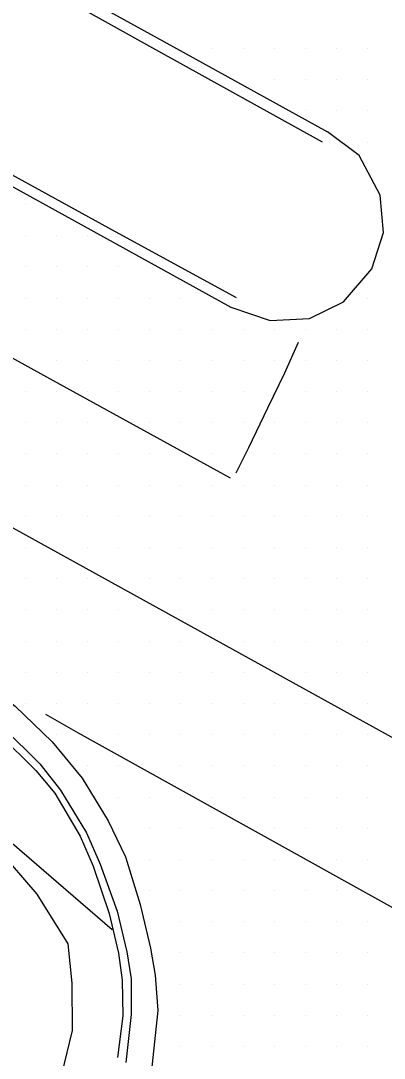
# Model space of a CAD drawing. Extents: x 1762120 to 1766775, y 709485 to 712965.
# Drawn here: x 1765743.4 to 1765772.6, y 710245.3 to 710328.5 of the extents above; entities that cross this region are included whole.
import ezdxf

# ---------------------------------------------------------------- set-up
doc = ezdxf.new("R2010")
doc.units = 0
for name, color, linetype in [('Exist DTM Drainline', 7, 'Continuous'), ('Exist DTM Scan Elevation Point', 7, 'Continuous'), ('Exist Roads Concrete Median Barrier', 7, 'Continuous'), ('Exist Roads Curbs', 7, 'Continuous'), ('Exist Roads EOP', 7, 'Continuous'), ('Exist Roads EOT', 7, 'Continuous'), ('PH Exist DTM Breakline', 7, 'Continuous')]:
    doc.layers.add(name, color=color, linetype=linetype)

msp = doc.modelspace()

# ---------------------------------------------------------------- linework, layer by layer
at = {"layer": 'Exist DTM Drainline'}
msp.add_lwpolyline([(1765684.966, 710303.298), (1765691.977, 710299.66), (1765695.484, 710297.732), (1765703.177, 710293.501), (1765716.028, 710286.515), (1765729.211, 710279.34), (1765740.162, 710273.106), (1765741.981, 710271.816), (1765744.936, 710268.914), (1765746.605, 710266.803), (1765748.67, 710263.374), (1765749.781, 710260.863), (1765751.133, 710257.09), (1765751.912, 710253.839), (1765752.256, 710251.682), (1765752.276, 710248.818), (1765751.83, 710244.962)], dxfattribs=at)
at = {"layer": 'Exist DTM Scan Elevation Point'}
for p, q in [((1765758.75, 710326.25), (1765758.75, 710326.25)), ((1765761.25, 710326.25), (1765761.25, 710326.25)), ((1765763.75, 710326.25), (1765763.75, 710326.25)), ((1765766.25, 710326.25), (1765766.25, 710326.25)), ((1765768.75, 710326.25), (1765768.75, 710326.25)), ((1765771.25, 710326.25), (1765771.25, 710326.25)), ((1765763.75, 710323.75), (1765763.75, 710323.75)), ((1765766.25, 710323.75), (1765766.25, 710323.75)), ((1765768.75, 710323.75), (1765768.75, 710323.75)), ((1765771.25, 710323.75), (1765771.25, 710323.75)), ((1765766.25, 710321.25), (1765766.25, 710321.25)), ((1765768.75, 710321.25), (1765768.75, 710321.25)), ((1765771.25, 710321.25), (1765771.25, 710321.25)), ((1765771.25, 710318.75), (1765771.25, 710318.75)), ((1765743.75, 710313.75), (1765743.75, 710313.75)), ((1765743.75, 710311.25), (1765743.75, 710311.25)), ((1765746.25, 710311.25), (1765746.25, 710311.25)), ((1765748.75, 710311.25), (1765748.75, 710311.25)), ((1765743.75, 710308.75), (1765743.75, 710308.75)), ((1765746.25, 710308.75), (1765746.25, 710308.75)), ((1765748.75, 710308.75), (1765748.75, 710308.75)), ((1765751.25, 710308.75), (1765751.25, 710308.75)), ((1765743.75, 710306.25), (1765743.75, 710306.25)), ((1765746.25, 710306.25), (1765746.25, 710306.25)), ((1765748.75, 710306.25), (1765748.75, 710306.25)), ((1765751.25, 710306.25), (1765751.25, 710306.25)), ((1765753.75, 710306.25), (1765753.75, 710306.25)), ((1765756.25, 710306.25), (1765756.25, 710306.25)), ((1765771.25, 710306.25), (1765771.25, 710306.25)), ((1765743.75, 710303.75), (1765743.75, 710303.75)), ((1765746.25, 710303.75), (1765746.25, 710303.75)), ((1765748.75, 710303.75), (1765748.75, 710303.75)), ((1765751.25, 710303.75), (1765751.25, 710303.75)), ((1765753.75, 710303.75), (1765753.75, 710303.75)), ((1765756.25, 710303.75), (1765756.25, 710303.75)), ((1765758.75, 710303.75), (1765758.75, 710303.75)), ((1765761.25, 710303.75), (1765761.25, 710303.75)), ((1765763.75, 710303.75), (1765763.75, 710303.75)), ((1765766.25, 710303.75), (1765766.25, 710303.75)), ((1765768.75, 710303.75), (1765768.75, 710303.75)), ((1765771.25, 710303.75), (1765771.25, 710303.75)), ((1765746.25, 710301.25), (1765746.25, 710301.25)), ((1765748.75, 710301.25), (1765748.75, 710301.25)), ((1765751.25, 710301.25), (1765751.25, 710301.25)), ((1765753.75, 710301.25), (1765753.75, 710301.25)), ((1765756.25, 710301.25), (1765756.25, 710301.25)), ((1765758.75, 710301.25), (1765758.75, 710301.25)), ((1765761.25, 710301.25), (1765761.25, 710301.25)), ((1765763.75, 710301.25), (1765763.75, 710301.25)), ((1765766.25, 710301.25), (1765766.25, 710301.25)), ((1765768.75, 710301.25), (1765768.75, 710301.25)), ((1765771.25, 710301.25), (1765771.25, 710301.25)), ((1765743.75, 710298.75), (1765743.75, 710298.75)), ((1765746.25, 710298.75), (1765746.25, 710298.75)), ((1765748.75, 710298.75), (1765748.75, 710298.75)), ((1765751.25, 710298.75), (1765751.25, 710298.75)), ((1765753.75, 710298.75), (1765753.75, 710298.75)), ((1765756.25, 710298.75), (1765756.25, 710298.75)), ((1765758.75, 710298.75), (1765758.75, 710298.75)), ((1765761.25, 710298.75), (1765761.25, 710298.75)), ((1765766.25, 710298.75), (1765766.25, 710298.75)), ((1765768.75, 710298.75), (1765768.75, 710298.75)), ((1765771.25, 710298.75), (1765771.25, 710298.75)), ((1765743.75, 710296.25), (1765743.75, 710296.25)), ((1765746.25, 710296.25), (1765746.25, 710296.25)), ((1765748.75, 710296.25), (1765748.75, 710296.25)), ((1765753.75, 710296.25), (1765753.75, 710296.25)), ((1765756.25, 710296.25), (1765756.25, 710296.25)), ((1765758.75, 710296.25), (1765758.75, 710296.25)), ((1765761.25, 710296.25), (1765761.25, 710296.25)), ((1765763.75, 710296.25), (1765763.75, 710296.25)), ((1765766.25, 710296.25), (1765766.25, 710296.25)), ((1765768.75, 710296.25), (1765768.75, 710296.25)), ((1765771.25, 710296.25), (1765771.25, 710296.25)), ((1765743.75, 710293.75), (1765743.75, 710293.75)), ((1765746.25, 710293.75), (1765746.25, 710293.75)), ((1765748.75, 710293.75), (1765748.75, 710293.75)), ((1765751.25, 710293.75), (1765751.25, 710293.75)), ((1765753.75, 710293.75), (1765753.75, 710293.75)), ((1765758.75, 710293.75), (1765758.75, 710293.75)), ((1765763.75, 710293.75), (1765763.75, 710293.75)), ((1765766.25, 710293.75), (1765766.25, 710293.75)), ((1765768.75, 710293.75), (1765768.75, 710293.75)), ((1765771.25, 710293.75), (1765771.25, 710293.75)), ((1765743.75, 710291.25), (1765743.75, 710291.25)), ((1765746.25, 710291.25), (1765746.25, 710291.25)), ((1765748.75, 710291.25), (1765748.75, 710291.25)), ((1765751.25, 710291.25), (1765751.25, 710291.25)), ((1765753.75, 710291.25), (1765753.75, 710291.25)), ((1765756.25, 710291.25), (1765756.25, 710291.25)), ((1765758.75, 710291.25), (1765758.75, 710291.25)), ((1765761.25, 710291.25), (1765761.25, 710291.25)), ((1765763.75, 710291.25), (1765763.75, 710291.25)), ((1765766.25, 710291.25), (1765766.25, 710291.25)), ((1765768.75, 710291.25), (1765768.75, 710291.25)), ((1765771.25, 710291.25), (1765771.25, 710291.25)), ((1765743.75, 710288.75), (1765743.75, 710288.75)), ((1765746.25, 710288.75), (1765746.25, 710288.75)), ((1765748.75, 710288.75), (1765748.75, 710288.75)), ((1765751.25, 710288.75), (1765751.25, 710288.75)), ((1765753.75, 710288.75), (1765753.75, 710288.75)), ((1765756.25, 710288.75), (1765756.25, 710288.75)), ((1765758.75, 710288.75), (1765758.75, 710288.75)), ((1765761.25, 710288.75), (1765761.25, 710288.75)), ((1765763.75, 710288.75), (1765763.75, 710288.75)), ((1765766.25, 710288.75), (1765766.25, 710288.75)), ((1765768.75, 710288.75), (1765768.75, 710288.75)), ((1765771.25, 710288.75), (1765771.25, 710288.75)), ((1765743.75, 710286.25), (1765743.75, 710286.25)), ((1765748.75, 710286.25), (1765748.75, 710286.25)), ((1765751.25, 710286.25), (1765751.25, 710286.25)), ((1765753.75, 710286.25), (1765753.75, 710286.25)), ((1765756.25, 710286.25), (1765756.25, 710286.25)), ((1765758.75, 710286.25), (1765758.75, 710286.25)), ((1765761.25, 710286.25), (1765761.25, 710286.25)), ((1765763.75, 710286.25), (1765763.75, 710286.25)), ((1765766.25, 710286.25), (1765766.25, 710286.25)), ((1765768.75, 710286.25), (1765768.75, 710286.25)), ((1765771.25, 710286.25), (1765771.25, 710286.25)), ((1765743.75, 710283.75), (1765743.75, 710283.75)), ((1765746.25, 710283.75), (1765746.25, 710283.75)), ((1765748.75, 710283.75), (1765748.75, 710283.75)), ((1765751.25, 710283.75), (1765751.25, 710283.75)), ((1765753.75, 710283.75), (1765753.75, 710283.75)), ((1765756.25, 710283.75), (1765756.25, 710283.75)), ((1765758.75, 710283.75), (1765758.75, 710283.75)), ((1765761.25, 710283.75), (1765761.25, 710283.75)), ((1765763.75, 710283.75), (1765763.75, 710283.75)), ((1765766.25, 710283.75), (1765766.25, 710283.75)), ((1765768.75, 710283.75), (1765768.75, 710283.75)), ((1765771.25, 710283.75), (1765771.25, 710283.75)), ((1765743.75, 710281.25), (1765743.75, 710281.25)), ((1765746.25, 710281.25), (1765746.25, 710281.25)), ((1765748.75, 710281.25), (1765748.75, 710281.25)), ((1765751.25, 710281.25), (1765751.25, 710281.25)), ((1765756.25, 710281.25), (1765756.25, 710281.25)), ((1765758.75, 710281.25), (1765758.75, 710281.25)), ((1765761.25, 710281.25), (1765761.25, 710281.25)), ((1765763.75, 710281.25), (1765763.75, 710281.25)), ((1765766.25, 710281.25), (1765766.25, 710281.25)), ((1765768.75, 710281.25), (1765768.75, 710281.25)), ((1765771.25, 710281.25), (1765771.25, 710281.25)), ((1765743.75, 710278.75), (1765743.75, 710278.75)), ((1765746.25, 710278.75), (1765746.25, 710278.75)), ((1765748.75, 710278.75), (1765748.75, 710278.75)), ((1765751.25, 710278.75), (1765751.25, 710278.75)), ((1765753.75, 710278.75), (1765753.75, 710278.75)), ((1765756.25, 710278.75), (1765756.25, 710278.75)), ((1765761.25, 710278.75), (1765761.25, 710278.75)), ((1765763.75, 710278.75), (1765763.75, 710278.75)), ((1765766.25, 710278.75), (1765766.25, 710278.75)), ((1765768.75, 710278.75), (1765768.75, 710278.75)), ((1765771.25, 710278.75), (1765771.25, 710278.75)), ((1765743.75, 710276.25), (1765743.75, 710276.25)), ((1765746.25, 710276.25), (1765746.25, 710276.25)), ((1765748.75, 710276.25), (1765748.75, 710276.25)), ((1765751.25, 710276.25), (1765751.25, 710276.25)), ((1765753.75, 710276.25), (1765753.75, 710276.25)), ((1765756.25, 710276.25), (1765756.25, 710276.25)), ((1765758.75, 710276.25), (1765758.75, 710276.25)), ((1765761.25, 710276.25), (1765761.25, 710276.25)), ((1765766.25, 710276.25), (1765766.25, 710276.25)), ((1765768.75, 710276.25), (1765768.75, 710276.25)), ((1765771.25, 710276.25), (1765771.25, 710276.25)), ((1765743.75, 710273.75), (1765743.75, 710273.75)), ((1765746.25, 710273.75), (1765746.25, 710273.75)), ((1765748.75, 710273.75), (1765748.75, 710273.75)), ((1765751.25, 710273.75), (1765751.25, 710273.75)), ((1765753.75, 710273.75), (1765753.75, 710273.75)), ((1765756.25, 710273.75), (1765756.25, 710273.75)), ((1765758.75, 710273.75), (1765758.75, 710273.75)), ((1765761.25, 710273.75), (1765761.25, 710273.75)), ((1765763.75, 710273.75), (1765763.75, 710273.75)), ((1765766.25, 710273.75), (1765766.25, 710273.75)), ((1765771.25, 710273.75), (1765771.25, 710273.75)), ((1765746.25, 710271.25), (1765746.25, 710271.25)), ((1765751.25, 710271.25), (1765751.25, 710271.25)), ((1765753.75, 710271.25), (1765753.75, 710271.25)), ((1765756.25, 710271.25), (1765756.25, 710271.25)), ((1765758.75, 710271.25), (1765758.75, 710271.25)), ((1765761.25, 710271.25), (1765761.25, 710271.25)), ((1765763.75, 710271.25), (1765763.75, 710271.25)), ((1765766.25, 710271.25), (1765766.25, 710271.25)), ((1765768.75, 710271.25), (1765768.75, 710271.25)), ((1765771.25, 710271.25), (1765771.25, 710271.25)), ((1765748.75, 710268.75), (1765748.75, 710268.75)), ((1765751.25, 710268.75), (1765751.25, 710268.75)), ((1765756.25, 710268.75), (1765756.25, 710268.75)), ((1765758.75, 710268.75), (1765758.75, 710268.75)), ((1765761.25, 710268.75), (1765761.25, 710268.75)), ((1765763.75, 710268.75), (1765763.75, 710268.75)), ((1765766.25, 710268.75), (1765766.25, 710268.75)), ((1765768.75, 710268.75), (1765768.75, 710268.75)), ((1765771.25, 710268.75), (1765771.25, 710268.75)), ((1765751.25, 710266.25), (1765751.25, 710266.25)), ((1765753.75, 710266.25), (1765753.75, 710266.25)), ((1765756.25, 710266.25), (1765756.25, 710266.25)), ((1765758.75, 710266.25), (1765758.75, 710266.25)), ((1765761.25, 710266.25), (1765761.25, 710266.25)), ((1765763.75, 710266.25), (1765763.75, 710266.25)), ((1765766.25, 710266.25), (1765766.25, 710266.25)), ((1765768.75, 710266.25), (1765768.75, 710266.25)), ((1765771.25, 710266.25), (1765771.25, 710266.25)), ((1765751.25, 710263.75), (1765751.25, 710263.75)), ((1765753.75, 710263.75), (1765753.75, 710263.75)), ((1765756.25, 710263.75), (1765756.25, 710263.75)), ((1765758.75, 710263.75), (1765758.75, 710263.75)), ((1765763.75, 710263.75), (1765763.75, 710263.75)), ((1765766.25, 710263.75), (1765766.25, 710263.75)), ((1765768.75, 710263.75), (1765768.75, 710263.75)), ((1765771.25, 710263.75), (1765771.25, 710263.75)), ((1765753.75, 710261.25), (1765753.75, 710261.25)), ((1765756.25, 710261.25), (1765756.25, 710261.25)), ((1765758.75, 710261.25), (1765758.75, 710261.25)), ((1765761.25, 710261.25), (1765761.25, 710261.25)), ((1765763.75, 710261.25), (1765763.75, 710261.25)), ((1765768.75, 710261.25), (1765768.75, 710261.25)), ((1765771.25, 710261.25), (1765771.25, 710261.25)), ((1765753.75, 710258.75), (1765753.75, 710258.75)), ((1765756.25, 710258.75), (1765756.25, 710258.75)), ((1765758.75, 710258.75), (1765758.75, 710258.75)), ((1765761.25, 710258.75), (1765761.25, 710258.75)), ((1765763.75, 710258.75), (1765763.75, 710258.75)), ((1765766.25, 710258.75), (1765766.25, 710258.75)), ((1765768.75, 710258.75), (1765768.75, 710258.75)), ((1765756.25, 710256.25), (1765756.25, 710256.25)), ((1765758.75, 710256.25), (1765758.75, 710256.25)), ((1765761.25, 710256.25), (1765761.25, 710256.25)), ((1765763.75, 710256.25), (1765763.75, 710256.25)), ((1765766.25, 710256.25), (1765766.25, 710256.25)), ((1765768.75, 710256.25), (1765768.75, 710256.25)), ((1765771.25, 710256.25), (1765771.25, 710256.25)), ((1765756.25, 710253.75), (1765756.25, 710253.75)), ((1765758.75, 710253.75), (1765758.75, 710253.75)), ((1765761.25, 710253.75), (1765761.25, 710253.75)), ((1765763.75, 710253.75), (1765763.75, 710253.75)), ((1765766.25, 710253.75), (1765766.25, 710253.75)), ((1765768.75, 710253.75), (1765768.75, 710253.75)), ((1765771.25, 710253.75), (1765771.25, 710253.75)), ((1765756.25, 710251.25), (1765756.25, 710251.25)), ((1765758.75, 710251.25), (1765758.75, 710251.25)), ((1765761.25, 710251.25), (1765761.25, 710251.25)), ((1765763.75, 710251.25), (1765763.75, 710251.25)), ((1765766.25, 710251.25), (1765766.25, 710251.25)), ((1765768.75, 710251.25), (1765768.75, 710251.25)), ((1765771.25, 710251.25), (1765771.25, 710251.25)), ((1765756.25, 710248.75), (1765756.25, 710248.75)), ((1765758.75, 710248.75), (1765758.75, 710248.75)), ((1765761.25, 710248.75), (1765761.25, 710248.75)), ((1765763.75, 710248.75), (1765763.75, 710248.75)), ((1765766.25, 710248.75), (1765766.25, 710248.75)), ((1765768.75, 710248.75), (1765768.75, 710248.75)), ((1765771.25, 710248.75), (1765771.25, 710248.75)), ((1765756.25, 710246.25), (1765756.25, 710246.25)), ((1765758.75, 710246.25), (1765758.75, 710246.25)), ((1765761.25, 710246.25), (1765761.25, 710246.25)), ((1765763.75, 710246.25), (1765763.75, 710246.25)), ((1765766.25, 710246.25), (1765766.25, 710246.25)), ((1765768.75, 710246.25), (1765768.75, 710246.25)), ((1765771.25, 710246.25), (1765771.25, 710246.25))]:
    msp.add_line(p, q, dxfattribs=at)
at = {"layer": 'Exist Roads Concrete Median Barrier'}
for points in [[(1765693.204, 710356.21), (1765707.174, 710350.747), (1765715.588, 710347.502), (1765728.215, 710340.579), (1765741.356, 710333.345), (1765754.457, 710326.039), (1765767.585, 710318.781)], [(1765688.035, 710341.815), (1765701.811, 710335.871), (1765715.602, 710329.969), (1765723.646, 710326.522), (1765737.276, 710319.096), (1765750.432, 710311.889), (1765760.702, 710306.293)]]:
    msp.add_lwpolyline(points, dxfattribs=at)
at = {"layer": 'Exist Roads Curbs'}
msp.add_lwpolyline([(1765684.665, 710302.716), (1765691.691, 710299.109), (1765695.223, 710297.228), (1765702.902, 710292.969), (1765715.691, 710285.952), (1765728.874, 710278.777), (1765739.873, 710272.601), (1765741.659, 710271.253), (1765744.626, 710268.373), (1765746.139, 710266.546), (1765748.182, 710263.105), (1765749.212, 710260.7), (1765750.488, 710256.911), (1765751.247, 710253.722), (1765751.551, 710251.558), (1765751.589, 710248.698), (1765751.18, 710245.363)], dxfattribs=at)
at = {"layer": 'Exist Roads EOP'}
for points in [[(1765693.505, 710356.991), (1765707.489, 710351.565), (1765715.878, 710348.253), (1765728.616, 710341.281), (1765741.755, 710334.043), (1765754.894, 710326.806), (1765768.029, 710319.562)], [(1765687.73, 710341.052), (1765701.516, 710335.138), (1765715.289, 710329.187), (1765723.332, 710325.739), (1765736.89, 710318.401), (1765750.031, 710311.168), (1765760.275, 710305.524), (1765763.426, 710304.453), (1765766.586, 710304.616), (1765769.316, 710305.949), (1765771.569, 710308.585), (1765772.503, 710311.497), (1765772.237, 710314.495), (1765770.55, 710317.671), (1765768.029, 710319.562)], [(1765685.825, 710305.02), (1765692.83, 710301.369), (1765696.383, 710299.532), (1765704.052, 710295.254), (1765717.028, 710288.207), (1765730.211, 710281.032), (1765741.166, 710274.882), (1765742.954, 710273.537), (1765745.936, 710270.684), (1765748.326, 710267.755), (1765750.406, 710264.335), (1765751.805, 710261.449), (1765752.988, 710257.628), (1765753.815, 710254.13), (1765754.198, 710251.978), (1765754.394, 710249.141), (1765753.866, 710244.101)]]:
    msp.add_lwpolyline(points, dxfattribs=at)
at = {"layer": 'Exist Roads EOT'}
for points in [[(1765760.237, 710291.805), (1765745.49, 710299.915), (1765721.334, 710313.227), (1765702.307, 710323.852), (1765693.923, 710328.678), (1765680.901, 710336.172), (1765668.372, 710343.391), (1765655.261, 710350.937), (1765642.14, 710358.474)], [(1765642.901, 710344.663), (1765644.508, 710343.681), (1765656.714, 710336.824), (1765671.503, 710328.47), (1765682.892, 710321.896), (1765707.213, 710307.905), (1765741.988, 710288.263), (1765777.477, 710268.665), (1765811.939, 710249.611), (1765846.611, 710230.164)], [(1765765.678, 710302.695), (1765764.582, 710300.224), (1765763.208, 710297.431), (1765761.684, 710294.23), (1765760.674, 710292.21)], [(1765745.398, 710272.901), (1765748.011, 710271.391), (1765761.014, 710264.19), (1765774.435, 710256.729), (1765787.369, 710249.471), (1765800.068, 710242.524), (1765813.497, 710235.064), (1765826.533, 710227.679), (1765838.858, 710220.754)]]:
    msp.add_lwpolyline(points, dxfattribs=at)
at = {"layer": 'PH Exist DTM Breakline'}
msp.add_line((1765740.332, 710264.576), (1765750.74, 710255.641), dxfattribs=at)
msp.add_lwpolyline([(1765712.091, 710174.566), (1765716.366, 710182.318), (1765722.326, 710193.35), (1765727.219, 710202.025), (1765730.966, 710211.772), (1765734.114, 710220.056), (1765738.057, 710228.166), (1765741.829, 710233.682), (1765744.907, 710238.183), (1765746.495, 710243.114), (1765747.563, 710247.542), (1765747.535, 710251.337), (1765747.215, 710254.486), (1765744.712, 710258.47), (1765741.552, 710262.09), (1765735.055, 710266.533)], dxfattribs=at)

doc.saveas('drawing.dxf')
